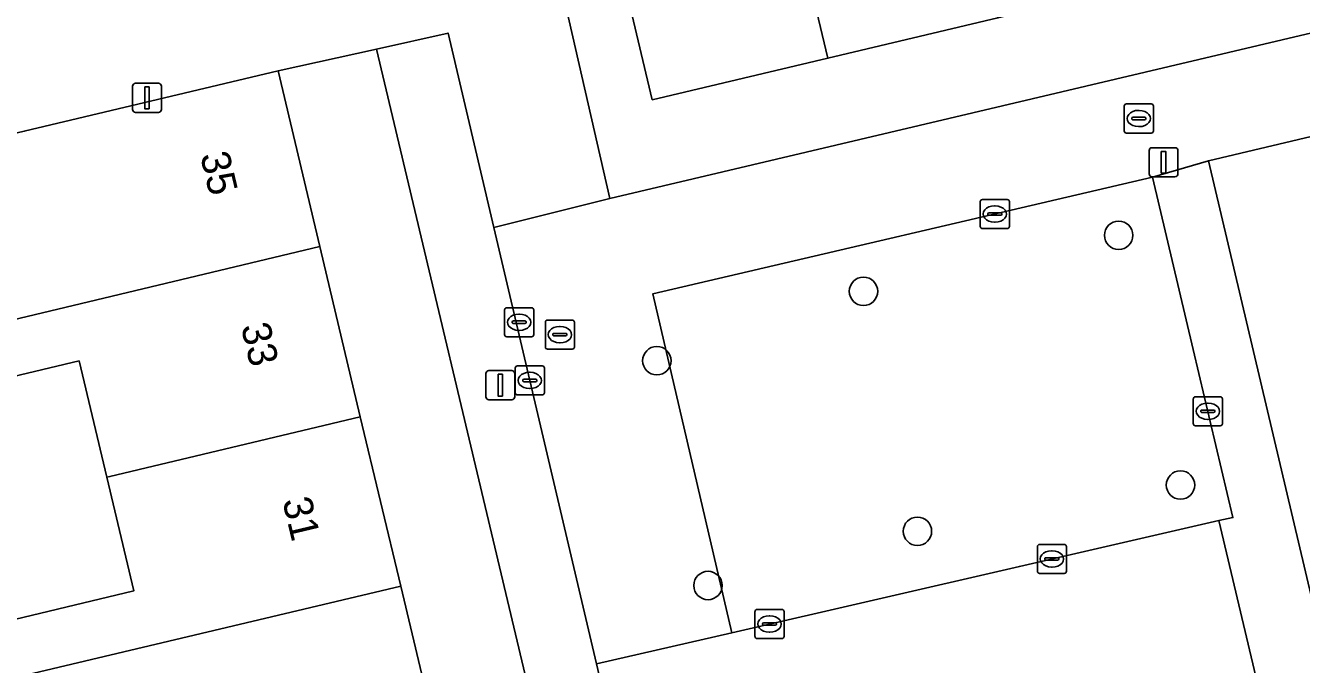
# Model space of a CAD drawing. Extents: x 158031 to 159244, y 380104 to 381214.
# Drawn here: x 158424.21 to 158468.09, y 380771.4 to 380793.38 of the extents above; entities that cross this region are included whole.
import ezdxf

# ---------------------------------------------------------------- set-up
doc = ezdxf.new("R2010")
doc.units = 0
for name, color, linetype in [('IMGEO_Boom', 7, 'Continuous'), ('IMGEO_Brandkraan', 7, 'Continuous'), ('IMGEO_Erf', 7, 'Continuous'), ('IMGEO_Groenvoorziening', 7, 'Continuous'), ('IMGEO_Kolk', 7, 'Continuous'), ('IMGEO_Lichtmast', 7, 'Continuous'), ('IMGEO_Pand', 7, 'Continuous'), ('IMGEO_Pand_nummerreeks', 7, 'Continuous'), ('IMGEO_Rijbaan_lokaal_open', 7, 'Continuous'), ('IMGEO_Rioolput', 7, 'Continuous'), ('IMGEO_Voetpad_open', 7, 'Continuous')]:
    doc.layers.add(name, color=color, linetype=linetype)

msp = doc.modelspace()

# ---------------------------------------------------------------- linework, layer by layer
at = {"layer": 'IMGEO_Boom'}
for centre in [(158461.805, 380786.166), (158453.029, 380784.238), (158445.924, 380781.85), (158463.931, 380777.572), (158454.885, 380775.982), (158447.683, 380774.116)]:
    msp.add_circle(centre, 0.489, dxfattribs=at)
at = {"layer": 'IMGEO_Brandkraan'}
for p, q in [((158461.997, 380789.758), (158461.997, 380790.61)), ((158462.072, 380790.684), (158462.924, 380790.684)), ((158462.485, 380790.464), (158462.51, 380790.464)), ((158462.998, 380790.61), (158462.998, 380789.758)), ((158462.256, 380790.178), (158462.256, 380790.19)), ((158462.694, 380790.141), (158462.296, 380790.141)), ((158462.299, 380790.227), (158462.697, 380790.227)), ((158462.74, 380790.19), (158462.74, 380790.178)), ((158462.924, 380789.684), (158462.072, 380789.684)), ((158462.508, 380789.904), (158462.483, 380789.904))]:
    msp.add_line(p, q, dxfattribs=at)
for points in [[(158461.997, 380789.758), (158461.997, 380790.61)], [(158462.072, 380790.684), (158462.924, 380790.684)], [(158462.998, 380790.61), (158462.998, 380789.758)], [(158462.924, 380789.684), (158462.072, 380789.684)]]:
    msp.add_lwpolyline(points, dxfattribs=at)
for centre, radius, start, end in [((158462.074, 380790.608), 0.0765, 91.552, 178.448), ((158462.074, 380790.608), 0.0765, 91.552, 178.448), ((158462.922, 380790.608), 0.0765, 1.552, 88.448), ((158462.922, 380790.608), 0.0765, 1.552, 88.448), ((158462.296, 380790.187), 0.0403, 85.8775, 175.7526), ((158462.293, 380790.177), 0.0366, 178.938, 274.7102), ((158462.697, 380790.184), 0.043, 264.8664, 352.4533), ((158462.701, 380790.189), 0.0386, 1.7309, 96.639), ((158462.074, 380789.76), 0.0765, 181.552, 268.448), ((158462.074, 380789.76), 0.0765, 181.552, 268.448), ((158462.922, 380789.76), 0.0765, 271.552, 358.448), ((158462.922, 380789.76), 0.0765, 271.552, 358.448)]:
    msp.add_arc(centre, radius, start, end, dxfattribs=at)
for centre, major_axis, ratio, start_param, end_param in [((158462.484, 380790.184), (-0.387, 0.002), 0.722429, 4.712389, 7.853982), ((158462.509, 380790.184), (-0.39, 0.002), 0.717154, 1.570796, 4.712389)]:
    msp.add_ellipse(centre, major_axis=major_axis, ratio=ratio, start_param=start_param, end_param=end_param, dxfattribs=at)
at = {"layer": 'IMGEO_Erf'}
for points in [[(158500.3, 380823.166), (158437.377, 380808.21), (158439.034, 380801.514), (158440.987, 380801.978), (158444.311, 380787.435), (158499.334, 380800.434)], [(158469.375, 380796.42), (158463.495, 380795.027), (158457.655, 380793.644), (158451.805, 380792.259), (158445.768, 380790.829), (158443.674, 380799.631), (158447.932, 380800.644), (158446.649, 380806.038), (158448.41, 380806.457), (158450.291, 380806.905), (158450.506, 380806), (158454.19, 380806.876), (158455.25, 380802.417), (158455.545, 380802.487), (158459.587, 380803.449), (158458.306, 380808.833), (158460.082, 380809.256), (158461.874, 380809.682), (158462.492, 380807.081), (158466.567, 380808.05), (158467.248, 380805.229), (158471.433, 380806.225)], [(158462.621, 380681.705), (158446.395, 380750), (158436.282, 380792.566), (158432.897, 380791.821), (158434.334, 380785.781), (158435.727, 380779.925), (158437.116, 380774.089), (158438.504, 380768.254), (158439.893, 380762.418), (158441.304, 380756.485), (158442.706, 380750.591), (158442.847, 380750), (158444.097, 380744.746), (158445.485, 380738.91)], [(158476.794, 380791.546), (158464.897, 380788.727), (158474.034, 380750)], [(158422.679, 380772.677), (158427.938, 380773.928), (158427.007, 380777.84), (158426.054, 380781.844), (158420.719, 380780.575)]]:
    msp.add_lwpolyline(points, dxfattribs=at)
at = {"layer": 'IMGEO_Groenvoorziening'}
msp.add_lwpolyline([(158464.37, 380782.233), (158462.971, 380788.162), (158445.785, 380784.149), (158448.498, 380772.49), (158458.389, 380774.771), (158465.25, 380776.353), (158465.734, 380776.456)], close=True, dxfattribs=at)
at = {"layer": 'IMGEO_Kolk'}
for p, q in [((158457.122, 380787.397), (158457.974, 380787.397)), ((158457.047, 380786.471), (158457.047, 380787.323)), ((158457.349, 380786.94), (158457.747, 380786.94)), ((158457.535, 380787.177), (158457.56, 380787.177)), ((158458.048, 380787.323), (158458.048, 380786.471)), ((158457.306, 380786.891), (158457.306, 380786.903)), ((158457.744, 380786.854), (158457.346, 380786.854)), ((158457.558, 380786.617), (158457.533, 380786.617)), ((158457.79, 380786.903), (158457.79, 380786.891)), ((158457.974, 380786.397), (158457.122, 380786.397)), ((158440.688, 380782.748), (158440.688, 380783.6)), ((158440.763, 380783.674), (158441.615, 380783.674)), ((158441.176, 380783.454), (158441.201, 380783.454)), ((158441.689, 380783.6), (158441.689, 380782.748)), ((158440.947, 380783.168), (158440.947, 380783.18)), ((158441.385, 380783.131), (158440.987, 380783.131)), ((158440.99, 380783.217), (158441.388, 380783.217)), ((158441.431, 380783.18), (158441.431, 380783.168)), ((158441.615, 380782.674), (158440.763, 380782.674)), ((158441.199, 380782.894), (158441.174, 380782.894)), ((158464.372, 380779.684), (158464.372, 380780.536)), ((158464.447, 380780.61), (158465.299, 380780.61)), ((158464.86, 380780.39), (158464.885, 380780.39)), ((158465.373, 380780.536), (158465.373, 380779.684)), ((158464.631, 380780.104), (158464.631, 380780.116)), ((158465.069, 380780.067), (158464.671, 380780.067)), ((158464.674, 380780.153), (158465.072, 380780.153)), ((158465.115, 380780.116), (158465.115, 380780.104)), ((158465.299, 380779.61), (158464.447, 380779.61)), ((158464.883, 380779.83), (158464.858, 380779.83)), ((158459.083, 380775.53), (158459.935, 380775.53)), ((158459.008, 380774.604), (158459.008, 380775.456)), ((158459.496, 380775.31), (158459.521, 380775.31)), ((158460.009, 380775.456), (158460.009, 380774.604)), ((158459.267, 380775.024), (158459.267, 380775.036)), ((158459.705, 380774.987), (158459.307, 380774.987)), ((158459.31, 380775.073), (158459.708, 380775.073)), ((158459.519, 380774.75), (158459.494, 380774.75)), ((158459.751, 380775.036), (158459.751, 380775.024)), ((158459.935, 380774.53), (158459.083, 380774.53)), ((158449.299, 380772.366), (158449.299, 380773.218)), ((158449.374, 380773.292), (158450.226, 380773.292)), ((158449.787, 380773.072), (158449.812, 380773.072)), ((158450.3, 380773.218), (158450.3, 380772.366)), ((158449.558, 380772.786), (158449.558, 380772.798)), ((158449.996, 380772.749), (158449.598, 380772.749)), ((158449.601, 380772.835), (158449.999, 380772.835)), ((158449.81, 380772.512), (158449.785, 380772.512)), ((158450.042, 380772.798), (158450.042, 380772.786)), ((158450.226, 380772.292), (158449.374, 380772.292))]:
    msp.add_line(p, q, dxfattribs=at)
for points in [[(158457.122, 380787.397), (158457.974, 380787.397)], [(158457.047, 380786.471), (158457.047, 380787.323)], [(158458.048, 380787.323), (158458.048, 380786.471)], [(158457.974, 380786.397), (158457.122, 380786.397)], [(158440.688, 380782.748), (158440.688, 380783.6)], [(158440.763, 380783.674), (158441.615, 380783.674)], [(158441.689, 380783.6), (158441.689, 380782.748)], [(158441.615, 380782.674), (158440.763, 380782.674)], [(158464.372, 380779.684), (158464.372, 380780.536)], [(158464.447, 380780.61), (158465.299, 380780.61)], [(158465.373, 380780.536), (158465.373, 380779.684)], [(158465.299, 380779.61), (158464.447, 380779.61)], [(158459.083, 380775.53), (158459.935, 380775.53)], [(158459.008, 380774.604), (158459.008, 380775.456)], [(158460.009, 380775.456), (158460.009, 380774.604)], [(158459.935, 380774.53), (158459.083, 380774.53)], [(158449.299, 380772.366), (158449.299, 380773.218)], [(158449.374, 380773.292), (158450.226, 380773.292)], [(158450.3, 380773.218), (158450.3, 380772.366)], [(158450.226, 380772.292), (158449.374, 380772.292)]]:
    msp.add_lwpolyline(points, dxfattribs=at)
for centre, radius, start, end in [((158457.124, 380787.321), 0.0765, 91.552, 178.448), ((158457.124, 380787.321), 0.0765, 91.552, 178.448), ((158457.972, 380787.321), 0.0765, 1.552, 88.448), ((158457.972, 380787.321), 0.0765, 1.552, 88.448), ((158457.346, 380786.9), 0.0403, 85.8775, 175.7526), ((158457.751, 380786.902), 0.0386, 1.7309, 96.639), ((158457.343, 380786.89), 0.0366, 178.938, 274.7102), ((158457.747, 380786.897), 0.043, 264.8664, 352.4533), ((158457.124, 380786.473), 0.0765, 181.552, 268.448), ((158457.124, 380786.473), 0.0765, 181.552, 268.448), ((158457.972, 380786.473), 0.0765, 271.552, 358.448), ((158457.972, 380786.473), 0.0765, 271.552, 358.448), ((158440.765, 380783.598), 0.0765, 91.552, 178.448), ((158440.765, 380783.598), 0.0765, 91.552, 178.448), ((158441.613, 380783.598), 0.0765, 1.552, 88.448), ((158441.613, 380783.598), 0.0765, 1.552, 88.448), ((158440.987, 380783.177), 0.0403, 85.8775, 175.7526), ((158440.984, 380783.167), 0.0366, 178.938, 274.7102), ((158441.388, 380783.174), 0.043, 264.8664, 352.4533), ((158441.392, 380783.179), 0.0386, 1.7309, 96.639), ((158440.765, 380782.75), 0.0765, 181.552, 268.448), ((158440.765, 380782.75), 0.0765, 181.552, 268.448), ((158441.613, 380782.75), 0.0765, 271.552, 358.448), ((158441.613, 380782.75), 0.0765, 271.552, 358.448), ((158464.449, 380780.534), 0.0765, 91.552, 178.448), ((158464.449, 380780.534), 0.0765, 91.552, 178.448), ((158465.297, 380780.534), 0.0765, 1.552, 88.448), ((158465.297, 380780.534), 0.0765, 1.552, 88.448), ((158464.671, 380780.113), 0.0403, 85.8775, 175.7526), ((158464.668, 380780.103), 0.0366, 178.938, 274.7102), ((158465.072, 380780.11), 0.043, 264.8664, 352.4533), ((158465.076, 380780.115), 0.0386, 1.7309, 96.639), ((158464.449, 380779.686), 0.0765, 181.552, 268.448), ((158464.449, 380779.686), 0.0765, 181.552, 268.448), ((158465.297, 380779.686), 0.0765, 271.552, 358.448), ((158465.297, 380779.686), 0.0765, 271.552, 358.448), ((158459.085, 380775.454), 0.0765, 91.552, 178.448), ((158459.085, 380775.454), 0.0765, 91.552, 178.448), ((158459.933, 380775.454), 0.0765, 1.552, 88.448), ((158459.933, 380775.454), 0.0765, 1.552, 88.448), ((158459.307, 380775.033), 0.0403, 85.8775, 175.7526), ((158459.304, 380775.023), 0.0366, 178.938, 274.7102), ((158459.708, 380775.03), 0.043, 264.8664, 352.4533), ((158459.712, 380775.035), 0.0386, 1.7309, 96.639), ((158459.085, 380774.606), 0.0765, 181.552, 268.448), ((158459.085, 380774.606), 0.0765, 181.552, 268.448), ((158459.933, 380774.606), 0.0765, 271.552, 358.448), ((158459.933, 380774.606), 0.0765, 271.552, 358.448), ((158449.376, 380773.216), 0.0765, 91.552, 178.448), ((158449.376, 380773.216), 0.0765, 91.552, 178.448), ((158450.224, 380773.216), 0.0765, 1.552, 88.448), ((158450.224, 380773.216), 0.0765, 1.552, 88.448), ((158449.598, 380772.795), 0.0403, 85.8775, 175.7526), ((158449.595, 380772.785), 0.0366, 178.938, 274.7102), ((158449.999, 380772.792), 0.043, 264.8664, 352.4533), ((158450.003, 380772.797), 0.0386, 1.7309, 96.639), ((158449.376, 380772.368), 0.0765, 181.552, 268.448), ((158449.376, 380772.368), 0.0765, 181.552, 268.448), ((158450.224, 380772.368), 0.0765, 271.552, 358.448), ((158450.224, 380772.368), 0.0765, 271.552, 358.448)]:
    msp.add_arc(centre, radius, start, end, dxfattribs=at)
for centre, major_axis, ratio, start_param, end_param in [((158457.534, 380786.897), (-0.387, 0.002), 0.722429, 4.712389, 7.853982), ((158457.559, 380786.897), (-0.39, 0.002), 0.717154, 1.570796, 4.712389), ((158441.175, 380783.174), (-0.387, 0.002), 0.722429, 4.712389, 7.853982), ((158441.2, 380783.174), (-0.39, 0.002), 0.717154, 1.570796, 4.712389), ((158464.859, 380780.11), (-0.387, 0.002), 0.722429, 4.712389, 7.853982), ((158464.884, 380780.11), (-0.39, 0.002), 0.717154, 1.570796, 4.712389), ((158459.495, 380775.03), (-0.387, 0.002), 0.722429, 4.712389, 7.853982), ((158459.52, 380775.03), (-0.39, 0.002), 0.717154, 1.570796, 4.712389), ((158449.786, 380772.792), (-0.387, 0.002), 0.722429, 4.712389, 7.853982), ((158449.811, 380772.792), (-0.39, 0.002), 0.717154, 1.570796, 4.712389)]:
    msp.add_ellipse(centre, major_axis=major_axis, ratio=ratio, start_param=start_param, end_param=end_param, dxfattribs=at)
at = {"layer": 'IMGEO_Lichtmast'}
for p, q in [((158427.995, 380791.394), (158428.785, 380791.394)), ((158428.785, 380791.394), (158427.995, 380791.394)), ((158427.895, 380790.494), (158427.895, 380791.294)), ((158427.895, 380791.294), (158427.895, 380790.494)), ((158428.885, 380791.294), (158428.885, 380790.494)), ((158428.885, 380790.494), (158428.885, 380791.294)), ((158428.785, 380790.394), (158427.995, 380790.394)), ((158427.995, 380790.394), (158428.785, 380790.394)), ((158462.952, 380789.179), (158463.742, 380789.179)), ((158463.742, 380789.179), (158462.952, 380789.179)), ((158462.852, 380788.279), (158462.852, 380789.079)), ((158462.852, 380789.079), (158462.852, 380788.279)), ((158463.842, 380789.079), (158463.842, 380788.279)), ((158463.842, 380788.279), (158463.842, 380789.079)), ((158463.742, 380788.179), (158462.952, 380788.179)), ((158462.952, 380788.179), (158463.742, 380788.179)), ((158440.045, 380780.608), (158440.045, 380781.408)), ((158440.045, 380781.408), (158440.045, 380780.608)), ((158440.145, 380781.508), (158440.935, 380781.508)), ((158440.935, 380781.508), (158440.145, 380781.508)), ((158441.035, 380781.408), (158441.035, 380780.608)), ((158441.035, 380780.608), (158441.035, 380781.408)), ((158440.935, 380780.508), (158440.145, 380780.508)), ((158440.145, 380780.508), (158440.935, 380780.508))]:
    msp.add_line(p, q, dxfattribs=at)
for points in [[(158428.315, 380791.269), (158428.465, 380791.269), (158428.465, 380790.519), (158428.315, 380790.519), (158428.315, 380791.269)], [(158463.272, 380789.054), (158463.422, 380789.054), (158463.422, 380788.304), (158463.272, 380788.304), (158463.272, 380789.054)], [(158440.465, 380781.383), (158440.615, 380781.383), (158440.615, 380780.633), (158440.465, 380780.633), (158440.465, 380781.383)]]:
    msp.add_lwpolyline(points, dxfattribs=at)
for centre, start, end in [((158427.995, 380791.294), 90, 180), ((158427.995, 380791.294), 90, 180), ((158428.785, 380791.294), 0, 90), ((158428.785, 380791.294), 360, 90), ((158427.995, 380790.494), 180, 270), ((158427.995, 380790.494), 180, 270), ((158428.785, 380790.494), 270, 0), ((158428.785, 380790.494), 270, 0), ((158462.952, 380789.079), 90, 180), ((158462.952, 380789.079), 90, 180), ((158463.742, 380789.079), 0, 90), ((158463.742, 380789.079), 360, 90), ((158462.952, 380788.279), 180, 270), ((158462.952, 380788.279), 180, 270), ((158463.742, 380788.279), 270, 0), ((158463.742, 380788.279), 270, 0), ((158440.145, 380781.408), 90, 180), ((158440.145, 380781.408), 90, 180), ((158440.935, 380781.408), 0, 90), ((158440.935, 380781.408), 360, 90), ((158440.145, 380780.608), 180, 270), ((158440.145, 380780.608), 180, 270), ((158440.935, 380780.608), 270, 0), ((158440.935, 380780.608), 270, 0)]:
    msp.add_arc(centre, 0.1, start, end, dxfattribs=at)
at = {"layer": 'IMGEO_Pand'}
for points in [[(158455.545, 380802.487), (158455.25, 380802.417), (158454.19, 380806.876), (158450.506, 380806), (158450.291, 380806.905), (158448.41, 380806.457), (158451.805, 380792.259), (158457.655, 380793.644)], [(158448.41, 380806.457), (158446.649, 380806.038), (158447.932, 380800.644), (158443.674, 380799.631), (158445.768, 380790.829), (158451.805, 380792.259)], [(158432.897, 380791.821), (158424.169, 380789.745), (158419.707, 380788.684), (158420.716, 380784.443), (158419.848, 380784.237), (158420.281, 380782.417), (158434.334, 380785.781)], [(158434.334, 380785.781), (158420.281, 380782.417), (158420.351, 380782.124), (158420.719, 380780.575), (158426.054, 380781.844), (158427.007, 380777.84), (158427.113, 380777.865), (158435.727, 380779.925)], [(158423.13, 380770.781), (158437.116, 380774.089), (158435.727, 380779.925), (158427.113, 380777.865), (158427.007, 380777.84), (158427.938, 380773.928), (158422.679, 380772.677)], [(158423.13, 380770.781), (158423.551, 380769.011), (158428.847, 380770.271), (158429.827, 380766.152), (158438.504, 380768.254), (158437.116, 380774.089)]]:
    msp.add_lwpolyline(points, close=True, dxfattribs=at)
at = {"layer": 'IMGEO_Rijbaan_lokaal_open'}
for points in [[(158440.987, 380801.978), (158439.034, 380801.514), (158435.99, 380800.791), (158434.842, 380800.518), (158432.009, 380799.844), (158429.176, 380799.17), (158426.343, 380798.496), (158423.509, 380797.822), (158420.676, 380797.148), (158417.843, 380796.473), (158415.01, 380795.799), (158412.176, 380795.125), (158414.008, 380787.381), (158419.707, 380788.684), (158424.169, 380789.745), (158432.897, 380791.821), (158436.282, 380792.566), (158438.744, 380793.123), (158440.318, 380786.43), (158444.311, 380787.435)], [(158465.25, 380776.353), (158458.389, 380774.771), (158448.498, 380772.49), (158443.849, 380771.419), (158448.9, 380750), (158465.02, 380682.236), (158470.774, 380683.592), (158470.103, 380686.415), (158466.174, 380702.945), (158464.407, 380710.377), (158459.972, 380729.032), (158458.956, 380733.307), (158474.565, 380737.039), (158471.494, 380750)]]:
    msp.add_lwpolyline(points, close=True, dxfattribs=at)
at = {"layer": 'IMGEO_Rioolput'}
for p, q in [((158442.089, 380782.322), (158442.089, 380783.174)), ((158442.164, 380783.248), (158443.016, 380783.248)), ((158442.577, 380783.028), (158442.602, 380783.028)), ((158443.09, 380783.174), (158443.09, 380782.322)), ((158442.348, 380782.742), (158442.348, 380782.754)), ((158442.786, 380782.705), (158442.388, 380782.705)), ((158442.391, 380782.791), (158442.789, 380782.791)), ((158442.832, 380782.754), (158442.832, 380782.742)), ((158443.016, 380782.248), (158442.164, 380782.248)), ((158442.6, 380782.468), (158442.575, 380782.468)), ((158441.129, 380781.672), (158441.981, 380781.672)), ((158441.054, 380780.746), (158441.054, 380781.598)), ((158441.542, 380781.452), (158441.567, 380781.452)), ((158442.055, 380781.598), (158442.055, 380780.746)), ((158441.313, 380781.166), (158441.313, 380781.178)), ((158441.751, 380781.129), (158441.353, 380781.129)), ((158441.356, 380781.215), (158441.754, 380781.215)), ((158441.565, 380780.892), (158441.54, 380780.892)), ((158441.797, 380781.178), (158441.797, 380781.166)), ((158441.981, 380780.672), (158441.129, 380780.672))]:
    msp.add_line(p, q, dxfattribs=at)
for points in [[(158442.089, 380782.322), (158442.089, 380783.174)], [(158442.164, 380783.248), (158443.016, 380783.248)], [(158443.09, 380783.174), (158443.09, 380782.322)], [(158443.016, 380782.248), (158442.164, 380782.248)], [(158441.129, 380781.672), (158441.981, 380781.672)], [(158441.054, 380780.746), (158441.054, 380781.598)], [(158442.055, 380781.598), (158442.055, 380780.746)], [(158441.981, 380780.672), (158441.129, 380780.672)]]:
    msp.add_lwpolyline(points, dxfattribs=at)
for centre, radius, start, end in [((158442.166, 380783.172), 0.0765, 91.552, 178.448), ((158442.166, 380783.172), 0.0765, 91.552, 178.448), ((158443.014, 380783.172), 0.0765, 1.552, 88.448), ((158443.014, 380783.172), 0.0765, 1.552, 88.448), ((158442.388, 380782.751), 0.0403, 85.8775, 175.7526), ((158442.385, 380782.741), 0.0366, 178.938, 274.7102), ((158442.789, 380782.748), 0.043, 264.8664, 352.4533), ((158442.793, 380782.753), 0.0386, 1.7309, 96.639), ((158442.166, 380782.324), 0.0765, 181.552, 268.448), ((158442.166, 380782.324), 0.0765, 181.552, 268.448), ((158443.014, 380782.324), 0.0765, 271.552, 358.448), ((158443.014, 380782.324), 0.0765, 271.552, 358.448), ((158441.131, 380781.596), 0.0765, 91.552, 178.448), ((158441.131, 380781.596), 0.0765, 91.552, 178.448), ((158441.979, 380781.596), 0.0765, 1.552, 88.448), ((158441.979, 380781.596), 0.0765, 1.552, 88.448), ((158441.353, 380781.175), 0.0403, 85.8775, 175.7526), ((158441.35, 380781.165), 0.0366, 178.938, 274.7102), ((158441.754, 380781.172), 0.043, 264.8664, 352.4533), ((158441.758, 380781.177), 0.0386, 1.7309, 96.639), ((158441.131, 380780.748), 0.0765, 181.552, 268.448), ((158441.131, 380780.748), 0.0765, 181.552, 268.448), ((158441.979, 380780.748), 0.0765, 271.552, 358.448), ((158441.979, 380780.748), 0.0765, 271.552, 358.448)]:
    msp.add_arc(centre, radius, start, end, dxfattribs=at)
for centre, major_axis, ratio, start_param, end_param in [((158442.576, 380782.748), (-0.387, 0.002), 0.722429, 4.712389, 7.853982), ((158442.601, 380782.748), (-0.39, 0.002), 0.717154, 1.570796, 4.712389), ((158441.541, 380781.172), (-0.387, 0.002), 0.722429, 4.712389, 7.853982), ((158441.566, 380781.172), (-0.39, 0.002), 0.717154, 1.570796, 4.712389)]:
    msp.add_ellipse(centre, major_axis=major_axis, ratio=ratio, start_param=start_param, end_param=end_param, dxfattribs=at)
at = {"layer": 'IMGEO_Voetpad_open'}
for points in [[(158476.794, 380791.546), (158478.747, 380787.394), (158484.954, 380788.864), (158484.549, 380790.587), (158488.073, 380791.416), (158489.882, 380791.842), (158493.61, 380792.72), (158494.012, 380791.01), (158499.924, 380792.411), (158500, 380794.379), (158500.107, 380797.15), (158500, 380797.604), (158499.334, 380800.434), (158444.311, 380787.435), (158440.318, 380786.43), (158443.849, 380771.419), (158448.498, 380772.49), (158445.785, 380784.149), (158462.971, 380788.162), (158464.897, 380788.727)], [(158448.9, 380750), (158443.849, 380771.419), (158440.318, 380786.43), (158438.744, 380793.123), (158436.282, 380792.566), (158446.395, 380750), (158462.621, 380681.705), (158465.02, 380682.236)]]:
    msp.add_lwpolyline(points, close=True, dxfattribs=at)
msp.add_lwpolyline([(158474.034, 380750), (158464.897, 380788.727), (158462.971, 380788.162), (158464.37, 380782.233), (158465.734, 380776.456), (158465.25, 380776.353), (158471.494, 380750)], dxfattribs=at)

# ---------------------------------------------------------------- texts
at = {"layer": 'IMGEO_Pand_nummerreeks'}
for s, rotation, p in [('35', 283.3841, (158430.215, 380788.921)), ('33', 283.3841, (158431.616, 380783.034)), ('31', 283.3824, (158433.042, 380777.037))]:
    msp.add_text(s, height=1, rotation=rotation, dxfattribs=at).set_placement(p)

doc.saveas('drawing.dxf')
